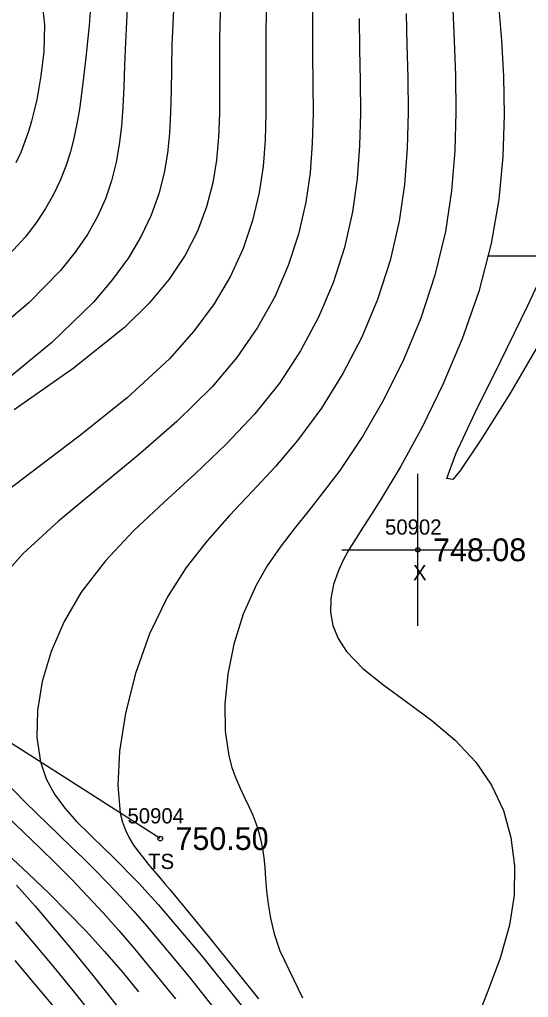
# Model space of a CAD drawing. Extents: x 1378535 to 1380697, y 997729 to 1000024.
# Drawn here: x 1379015.6 to 1379049.1, y 999615.5 to 999679.8 of the extents above; entities that cross this region are included whole.
import ezdxf

# ---------------------------------------------------------------- set-up
doc = ezdxf.new("R2010")
doc.units = 0
for name, color, linetype in [('RD_DTM_BkLn2', 7, 'Continuous'), ('RD_DTM_BkLn_txCode', 7, 'Continuous'), ('RD_DTM_Major1', 7, 'Continuous'), ('RD_DTM_Minor1', 7, 'Continuous'), ('RD_EX_Misc', 7, 'Continuous'), ('RD_EX_Misc_txCode', 7, 'Continuous'), ('RD_EX_TX_Misc_ELEV', 7, 'Continuous'), ('RD_SMD_Locator', 7, 'Continuous')]:
    doc.layers.add(name, color=color, linetype=linetype)

msp = doc.modelspace()

# ---------------------------------------------------------------- linework, layer by layer
at = {"layer": 'RD_DTM_BkLn2'}
msp.add_line((1379024.868, 999625.97), (1378986.109, 999650.749), dxfattribs=at)
at = {"layer": 'RD_DTM_Major1'}
for points in [[(1379028.836, 999681.121), (1379028.768, 999678.628), (1379028.762, 999676.907), (1379028.768, 999675.256), (1379028.758, 999673.662), (1379028.701, 999672.115), (1379028.567, 999670.602), (1379028.327, 999669.113), (1379027.916, 999667.519), (1379027.32, 999665.934), (1379026.508, 999664.353), (1379025.455, 999662.77), (1379024.13, 999661.182), (1379022.507, 999659.583), (1379019.14, 999656.885), (1379015.246, 999654.173)], [(1379044.133, 999680.483), (1379044.219, 999678.432), (1379044.3, 999676.175), (1379044.33, 999673.751), (1379044.261, 999671.205), (1379044.047, 999668.577), (1379043.64, 999665.909), (1379042.946, 999663.034), (1379042.013, 999660.205), (1379040.879, 999657.463), (1379039.586, 999654.851), (1379038.174, 999652.411), (1379036.681, 999650.186), (1379035.668, 999648.842), (1379034.662, 999647.576), (1379033.683, 999646.354), (1379032.757, 999645.14), (1379031.905, 999643.901), (1379031.151, 999642.602), (1379030.325, 999640.733), (1379029.714, 999638.767), (1379029.316, 999636.779), (1379029.128, 999634.843), (1379029.151, 999633.033), (1379029.38, 999631.422), (1379029.59, 999630.645), (1379029.845, 999629.937), (1379030.127, 999629.285), (1379030.418, 999628.674), (1379030.701, 999628.091), (1379030.958, 999627.522), (1379031.168, 999626.981), (1379031.341, 999626.434), (1379031.483, 999625.875), (1379031.595, 999625.298), (1379031.683, 999624.697), (1379031.749, 999624.066), (1379031.805, 999623.323), (1379031.867, 999622.526), (1379031.964, 999621.664), (1379032.124, 999620.729), (1379032.376, 999619.709), (1379032.749, 999618.596), (1379034.222, 999615.5)], [(1379014.792, 999624.968), (1379016.2, 999623.661), (1379017.519, 999622.395), (1379018.773, 999621.141), (1379019.988, 999619.871), (1379021.188, 999618.555), (1379022.399, 999617.166), (1379023.444, 999615.895)]]:
    msp.add_lwpolyline(points, dxfattribs=at)
at = {"layer": 'RD_DTM_Minor1'}
for points in [[(1379022.737, 999681.452), (1379022.582, 999678.356), (1379022.523, 999676.835), (1379022.469, 999675.415), (1379022.403, 999674.081), (1379022.309, 999672.82), (1379022.17, 999671.617), (1379021.971, 999670.459), (1379021.67, 999669.244), (1379021.265, 999668.055), (1379020.74, 999666.88), (1379020.082, 999665.709), (1379019.274, 999664.532), (1379018.304, 999663.336), (1379016.221, 999661.214), (1379013.698, 999659.081)], [(1379034.919, 999681.472), (1379034.885, 999679.514), (1379034.895, 999677.563), (1379034.92, 999675.612), (1379034.925, 999673.66), (1379034.873, 999671.711), (1379034.728, 999669.764), (1379034.455, 999667.821), (1379033.979, 999665.732), (1379033.299, 999663.659), (1379032.403, 999661.609), (1379031.279, 999659.592), (1379029.914, 999657.617), (1379028.297, 999655.691), (1379025.969, 999653.394), (1379023.4, 999651.167), (1379020.749, 999648.992), (1379018.177, 999646.847), (1379015.844, 999644.716), (1379013.91, 999642.577)], [(1379020.362, 999681.927), (1379020.2, 999679.448), (1379019.959, 999677.158), (1379019.827, 999676.026), (1379019.693, 999674.958), (1379019.547, 999673.946), (1379019.381, 999672.98), (1379019.186, 999672.051), (1379018.954, 999671.151), (1379018.652, 999670.2), (1379018.286, 999669.265), (1379017.846, 999668.338), (1379017.32, 999667.412), (1379016.698, 999666.48), (1379015.969, 999665.535), (1379014.439, 999663.86)], [(1379031.866, 999681.325), (1379031.813, 999679.086), (1379031.812, 999677.239), (1379031.827, 999675.431), (1379031.824, 999673.657), (1379031.771, 999671.91), (1379031.635, 999670.183), (1379031.384, 999668.468), (1379030.951, 999666.626), (1379030.325, 999664.791), (1379029.485, 999662.964), (1379028.411, 999661.146), (1379027.082, 999659.335), (1379025.476, 999657.534), (1379022.691, 999654.962), (1379019.536, 999652.43), (1379016.257, 999649.96), (1379013.098, 999647.572)], [(1379025.754, 999680.909), (1379025.641, 999678.193), (1379025.608, 999676.624), (1379025.585, 999675.14), (1379025.547, 999673.727), (1379025.474, 999672.368), (1379025.34, 999671.049), (1379025.125, 999669.755), (1379024.774, 999668.369), (1379024.28, 999666.983), (1379023.622, 999665.589), (1379022.781, 999664.177), (1379021.735, 999662.736), (1379020.465, 999661.259), (1379017.728, 999658.61), (1379014.476, 999655.932)], [(1379017.056, 999681.368), (1379017.244, 999679.487), (1379017.198, 999677.74), (1379017.012, 999676.138), (1379016.884, 999675.34), (1379016.739, 999674.58), (1379016.577, 999673.853), (1379016.394, 999673.154), (1379016.189, 999672.475), (1379015.959, 999671.812), (1379015.681, 999671.106), (1379015.367, 999670.407)], [(1379041.053, 999680.244), (1379041.101, 999678.189), (1379041.157, 999676.01), (1379041.178, 999673.731), (1379041.12, 999671.382), (1379040.939, 999668.988), (1379040.592, 999666.577), (1379039.994, 999663.986), (1379039.168, 999661.434), (1379038.13, 999658.947), (1379036.898, 999656.552), (1379035.487, 999654.277), (1379033.914, 999652.149), (1379032.459, 999650.454), (1379030.948, 999648.828), (1379029.431, 999647.215), (1379027.958, 999645.558), (1379026.58, 999643.798), (1379025.346, 999641.88), (1379024.156, 999639.432), (1379023.23, 999636.832), (1379022.571, 999634.218), (1379022.183, 999631.726), (1379022.07, 999629.491), (1379022.237, 999627.652), (1379022.384, 999627.051), (1379022.577, 999626.514), (1379022.819, 999626.019), (1379023.111, 999625.544), (1379023.454, 999625.068), (1379023.85, 999624.569), (1379024.083, 999624.287), (1379024.333, 999623.99), (1379024.598, 999623.676), (1379024.88, 999623.343), (1379025.179, 999622.991), (1379025.496, 999622.616), (1379028.122, 999619.423), (1379031.325, 999615.427)], [(1379047.158, 999680.569), (1379047.325, 999678.474), (1379047.458, 999676.123), (1379047.508, 999673.562), (1379047.425, 999670.841), (1379047.159, 999668.005), (1379046.661, 999665.101), (1379045.829, 999661.95), (1379044.742, 999658.842), (1379043.476, 999655.846), (1379042.105, 999653.029), (1379040.704, 999650.458), (1379039.346, 999648.201), (1379038.781, 999647.32), (1379038.248, 999646.5), (1379037.754, 999645.731), (1379037.307, 999645), (1379036.917, 999644.294), (1379036.592, 999643.603), (1379036.271, 999642.684), (1379036.095, 999641.772), (1379036.078, 999640.872), (1379036.236, 999639.987), (1379036.581, 999639.122), (1379037.129, 999638.281), (1379038.213, 999637.163), (1379039.587, 999636.059), (1379041.135, 999634.93), (1379042.738, 999633.737), (1379044.28, 999632.442), (1379045.642, 999631.005), (1379046.683, 999629.477), (1379047.454, 999627.81), (1379047.956, 999626.032), (1379048.19, 999624.168), (1379048.157, 999622.244), (1379047.86, 999620.285), (1379047.244, 999618.106), (1379046.439, 999615.929), (1379045.577, 999613.767)], [(1379037.967, 999679.908), (1379037.992, 999677.886), (1379038.031, 999675.809), (1379038.043, 999673.687), (1379037.99, 999671.535), (1379037.83, 999669.364), (1379037.524, 999667.187), (1379036.993, 999664.847), (1379036.246, 999662.533), (1379035.283, 999660.263), (1379034.104, 999658.056), (1379032.709, 999655.929), (1379031.099, 999653.902), (1379029.21, 999651.905), (1379027.185, 999649.989), (1379025.121, 999648.104), (1379023.114, 999646.205), (1379021.262, 999644.243), (1379019.663, 999642.171), (1379018.541, 999640.255), (1379017.686, 999638.281), (1379017.101, 999636.308), (1379016.788, 999634.399), (1379016.749, 999632.612), (1379016.986, 999631.009), (1379017.369, 999629.897), (1379017.907, 999628.901), (1379018.58, 999627.982), (1379019.366, 999627.101), (1379020.247, 999626.222), (1379021.2, 999625.304), (1379021.732, 999624.786), (1379022.283, 999624.24), (1379022.855, 999623.659), (1379023.451, 999623.037), (1379024.075, 999622.367), (1379024.73, 999621.643), (1379027.559, 999618.311), (1379030.714, 999614.359)], [(1379044.127, 999649.6), (1379043.73, 999649.66), (1379044.319, 999651.273), (1379045.602, 999653.999), (1379047.283, 999657.399), (1379049.069, 999661.033), (1379050.664, 999664.463)], [(1379049.884, 999658.644), (1379047.885, 999655.224), (1379045.982, 999652.201), (1379044.59, 999650.138), (1379044.127, 999649.6)], [(1379014.576, 999629.815), (1379015.967, 999628.361), (1379017.463, 999626.913), (1379018.993, 999625.46), (1379019.801, 999624.675), (1379020.607, 999623.872), (1379021.42, 999623.037), (1379022.248, 999622.159), (1379023.099, 999621.224), (1379023.983, 999620.221), (1379026.771, 999616.871), (1379029.77, 999613.061)], [(1379014.789, 999627.419), (1379016.934, 999625.364), (1379018.018, 999624.302), (1379019.064, 999623.247), (1379020.089, 999622.181), (1379021.11, 999621.081), (1379022.141, 999619.929), (1379023.198, 999618.704), (1379025.876, 999615.436)], [(1379015.401, 999622.917), (1379016.631, 999621.515), (1379017.822, 999620.129), (1379018.999, 999618.729), (1379020.185, 999617.282), (1379021.406, 999615.757), (1379023.704, 999612.807)], [(1379015.346, 999620.503), (1379016.601, 999619.026), (1379017.849, 999617.528), (1379019.112, 999615.979), (1379020.412, 999614.348)], [(1379015.295, 999617.952), (1379016.657, 999616.338), (1379018.03, 999614.675)]]:
    msp.add_lwpolyline(points, dxfattribs=at)
at = {"layer": 'RD_EX_Misc'}
for p, q in [((1379046.428, 999664.297), (1379056.428, 999664.297)), ((1379041.824, 999639.965), (1379041.824, 999649.965)), ((1379036.824, 999644.965), (1379046.824, 999644.965))]:
    msp.add_line(p, q, dxfattribs=at)
at = {"layer": 'RD_SMD_Locator'}
for centre in [(1379041.824, 999644.965), (1379024.868, 999625.97)]:
    msp.add_circle(centre, 0.15, dxfattribs=at)

# ---------------------------------------------------------------- texts
at = {"layer": 'RD_DTM_BkLn_txCode'}
for s, p in [('50904', (1379022.711, 999626.97)), ('TS', (1379024.073, 999623.97))]:
    msp.add_text(s, height=1, dxfattribs=at).set_placement(p)
at = {"layer": 'RD_EX_Misc_txCode'}
for s, p in [('50902', (1379039.667, 999645.965)), ('X', (1379041.509, 999642.965))]:
    msp.add_text(s, height=1, dxfattribs=at).set_placement(p)
at = {"layer": 'RD_EX_TX_Misc_ELEV'}
for s, p in [('748.08', (1379042.824, 999644.215)), ('750.50', (1379025.868, 999625.22))]:
    msp.add_text(s, height=1.5, dxfattribs=at).set_placement(p)

doc.saveas('drawing.dxf')
